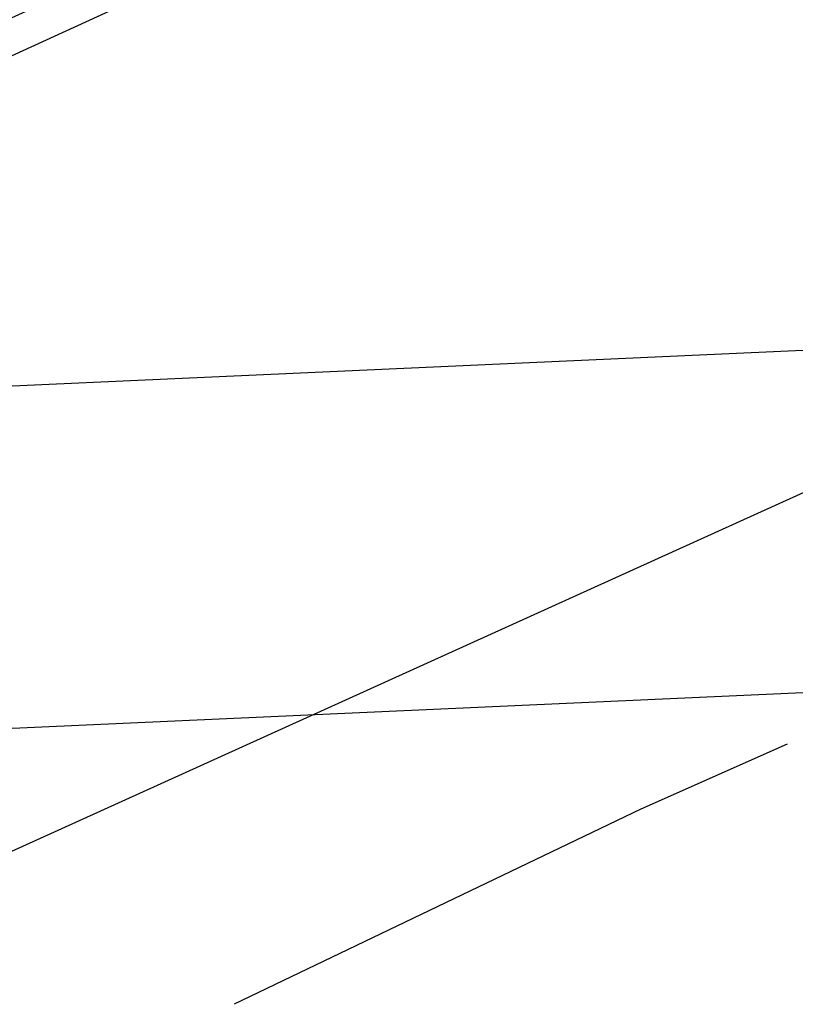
# Model space of a CAD drawing. Header units: feet. Extents: x -79 to 198, y -22 to 181.
# Tile 564 of 656: x 41.437 to 42.073, y 142.951 to 143.758. Entities that reach past the tile are written whole.
import ezdxf

# ---------------------------------------------------------------- set-up
doc = ezdxf.new("R2010")
doc.units = ezdxf.units.FT
doc.layers.add('A-LINEA', color=7, linetype='CONTINUOUS')

msp = doc.modelspace()

# ---------------------------------------------------------------- linework, layer by layer
at = {"layer": 'A-LINEA'}
for p, q in [((137.2414, 147.8002), (39.8639, 143.3866)), ((137.2414, 147.8002), (39.8639, 143.3866)), ((137.0738, 147.512), (40.0569, 143.1148)), ((137.0738, 147.512), (40.0569, 143.1148)), ((44.7467, 144.5778), (41.36, 143.0444)), ((44.7467, 144.5778), (41.36, 143.0444))]:
    msp.add_line(p, q, dxfattribs=at)
for points in [[(44.5867, 145.1911), (41, 143.5644), (41, 143.5511), (41, 143.5378), (41.0133, 143.5378), (44.6, 145.1778), (44.5867, 145.1911)], [(44.5867, 145.1911), (41, 143.5644), (41, 143.5511), (41, 143.5378), (41.0133, 143.5378), (44.6, 145.1778), (44.5867, 145.1911)], [(42.0667, 143.1644), (41.9467, 143.1111), (41.6133, 142.9511)], [(42.0667, 143.1644), (41.9467, 143.1111), (41.6133, 142.9511)]]:
    msp.add_lwpolyline(points, dxfattribs=at)

doc.saveas('drawing.dxf')
